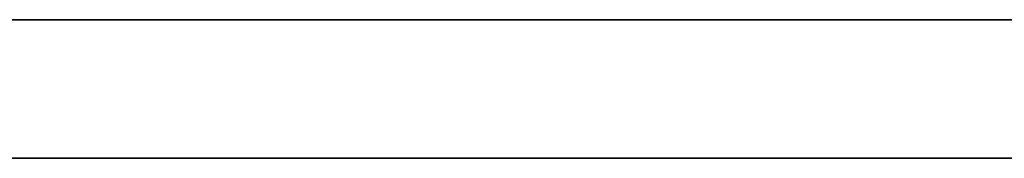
# Model space of a CAD drawing. Header units: millimetres. Extents: x -1100 to 1100, y -7 to 710.
# Tile 446 of 507: x 836.75 to 868.67, y 705.5 to 710. Entities that reach past the tile are written whole.
import ezdxf

# ---------------------------------------------------------------- set-up
doc = ezdxf.new("R2010")
doc.units = ezdxf.units.MM
doc.header["$MEASUREMENT"] = 0
doc.layers.add('IGES LEVEL 15', color=7, linetype='Continuous')

msp = doc.modelspace()

# ---------------------------------------------------------------- linework, layer by layer
at = {"layer": 'IGES LEVEL 15'}
for points in [[(-1100, 710, 0), (-1100, 710, 1200), (1100, 710, 1200), (1100, 710, 0)], [(1100, 710, 0), (1100, 710, -1200), (-1100, 710, -1200), (-1100, 710, 0)]]:
    msp.add_rational_spline(points, [1, 0.333333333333, 0.333333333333, 1], degree=3, dxfattribs=at)
at = {"layer": 'IGES LEVEL 15', "color": 253}
for points in [[(-1100, 710, 0), (-1100, 710, 1200), (1100, 710, 1200), (1100, 710, 0)], [(1100, 710, 0), (1100, 710, -1200), (-1100, 710, -1200), (-1100, 710, 0)], [(-1100, 710, 0), (-1100, 710, 1200), (1100, 710, 1200), (1100, 710, 0)], [(1100, 710, 0), (1100, 710, -1200), (-1100, 710, -1200), (-1100, 710, 0)], [(-1100, 705.5, 0), (-1100, 705.5, 1200), (1100, 705.5, 1200), (1100, 705.5, 0)], [(1100, 705.5, 0), (1100, 705.5, -1200), (-1100, 705.5, -1200), (-1100, 705.5, 0)]]:
    msp.add_rational_spline(points, [1, 0.333333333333, 0.333333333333, 1], degree=3, dxfattribs=at)
msp.add_open_spline([(-1100, 710, 0), (0, 710, 0), (1100, 710, 0)], degree=2, dxfattribs=at)

doc.saveas('drawing.dxf')
